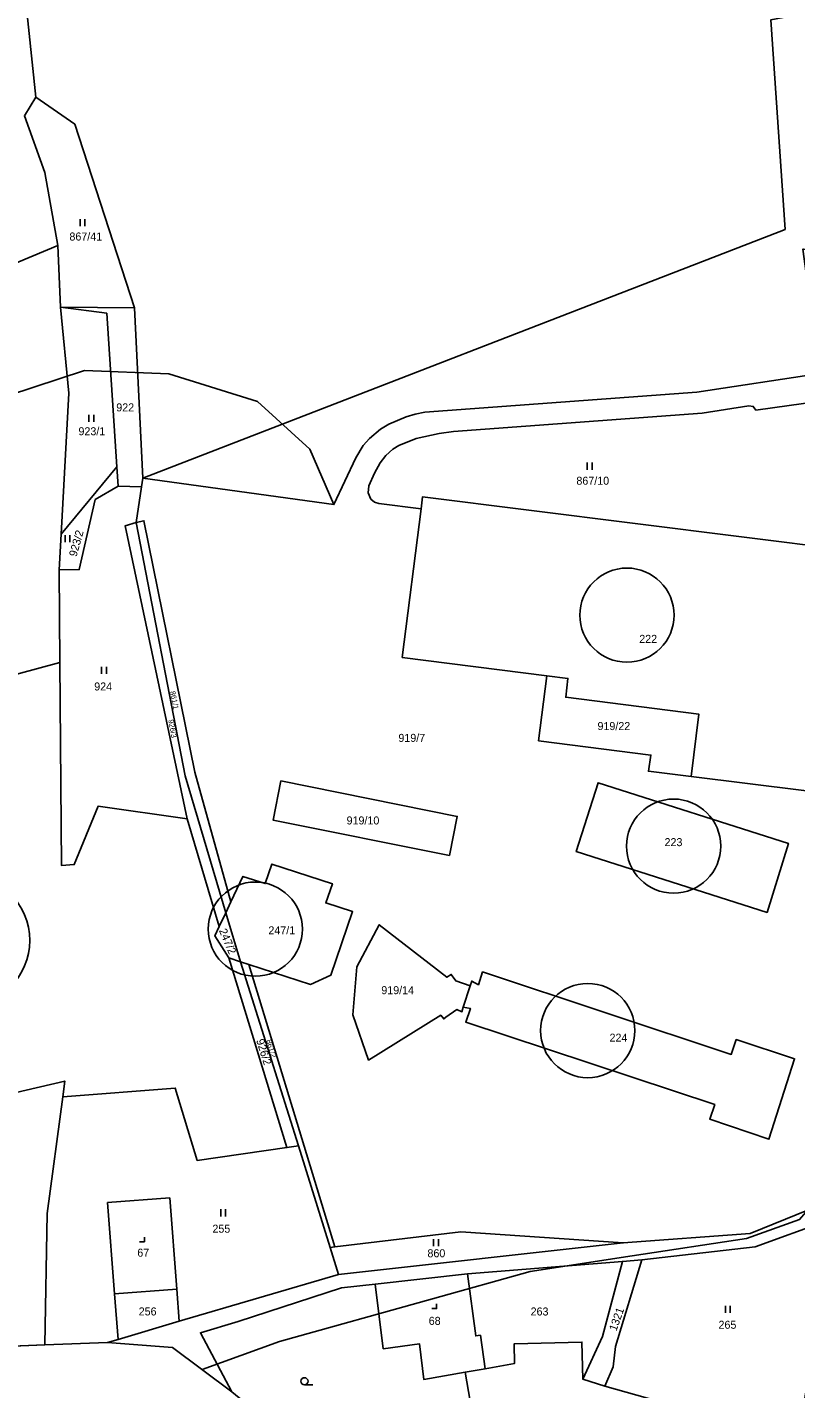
# Model space of a CAD drawing. Extents: x -588699 to -585793, y -1060280 to -1056731.
# Drawn here: x -587820.9 to -587657.7, y -1058097.1 to -1057807.9 of the extents above; entities that cross this region are included whole.
import ezdxf

# ---------------------------------------------------------------- set-up
doc = ezdxf.new("R2010")
doc.units = 0
for name, color, linetype in [('Druh pozemku', 7, 'Continuous'), ('Lesy', 7, 'Continuous'), ('Parcela nároku', 7, 'Continuous'), ('Stavby', 7, 'Continuous'), ('Vnitřní obvod', 7, 'Continuous'), ('Změna katastrální hranice', 7, 'Continuous')]:
    doc.layers.add(name, color=color, linetype=linetype)

msp = doc.modelspace()

# ---------------------------------------------------------------- linework, layer by layer
at = {"layer": 'Druh pozemku'}
for p, q in [((-587809.71, -1057848.65), (-587809.71, -1057850.15)), ((-587808.69, -1057850.15), (-587808.69, -1057848.65)), ((-587807.84, -1057890.22), (-587807.84, -1057891.72)), ((-587806.82, -1057891.72), (-587806.82, -1057890.22)), ((-587702.02, -1057900.36), (-587702.02, -1057901.86)), ((-587700.99, -1057901.86), (-587700.99, -1057900.36)), ((-587812.9, -1057915.78), (-587812.9, -1057917.28)), ((-587811.88, -1057917.28), (-587811.88, -1057915.78)), ((-587805.16, -1057943.73), (-587805.16, -1057945.23)), ((-587804.14, -1057945.23), (-587804.14, -1057943.73)), ((-587779.87, -1058058.98), (-587779.87, -1058060.48)), ((-587778.84, -1058060.48), (-587778.84, -1058058.98)), ((-587734.65, -1058065.31), (-587734.65, -1058066.81)), ((-587733.62, -1058066.81), (-587733.62, -1058065.31)), ((-587672.67, -1058079.47), (-587672.67, -1058080.97)), ((-587671.65, -1058080.97), (-587671.65, -1058079.47)), ((-587760.32, -1058096.26), (-587762.07, -1058096.26))]:
    msp.add_line(p, q, dxfattribs=at)
for points in [[(-587797.08, -1058065.89), (-587796.08, -1058065.89), (-587796.08, -1058064.89)], [(-587735.03, -1058080.08), (-587734.03, -1058080.08), (-587734.03, -1058079.08)]]:
    msp.add_lwpolyline(points, dxfattribs=at)
msp.add_circle((-587762.07, -1058095.51), 0.75, dxfattribs=at)
at = {"layer": 'Lesy'}
for p, q in [((-587838.26, -1058088.66), (-587817.22, -1058087.77)), ((-587817.22, -1058087.77), (-587803.89, -1058087.28)), ((-587803.89, -1058087.28), (-587790.12, -1058088.31)), ((-587790.12, -1058088.31), (-587777.51, -1058097.76))]:
    msp.add_line(p, q, dxfattribs=at)
at = {"layer": 'Parcela nároku'}
for points in [[(-587796.39, -1057903.66), (-587660, -1057850.81), (-587663.03, -1057806.28), (-587581.51, -1057790.72), (-587572.5, -1057845.35), (-587579.79, -1057844.47), (-587588.78, -1057845.68), (-587656.11, -1057855.11), (-587656.13, -1057855.01), (-587656.26, -1057855.02), (-587652.99, -1057878.9), (-587652.62, -1057881.45), (-587678.74, -1057885.4), (-587736.55, -1057889.67), (-587738.54, -1057890.04), (-587740.49, -1057890.61), (-587744.19, -1057892.18), (-587745.96, -1057893.26), (-587748.27, -1057895.21), (-587749.59, -1057896.74), (-587751.19, -1057899.32), (-587755.82, -1057909.27)], [(-587817.19, -1057838.74), (-587821.55, -1057826.67), (-587819.09, -1057822.75), (-587822.22, -1057792.91), (-587898.85, -1057825.76), (-587892.79, -1057843.76), (-587885.17, -1057883.85), (-587814.43, -1057854.23)], [(-587798.19, -1057867.45), (-587810.86, -1057828.46), (-587819.09, -1057822.75), (-587821.55, -1057826.67), (-587817.19, -1057838.74), (-587814.43, -1057854.23), (-587813.86, -1057867.36)], [(-587814.02, -1057942.82), (-587814.18, -1057923.16), (-587813.75, -1057915.55), (-587812.08, -1057885.63), (-587813.86, -1057867.36), (-587814.43, -1057854.23), (-587885.17, -1057883.85), (-587880.28, -1057913.57), (-587882.18, -1057961.3)], [(-587796.39, -1057903.66), (-587798.19, -1057867.45), (-587813.86, -1057867.36), (-587804.07, -1057868.61), (-587801.93, -1057901.23), (-587801.66, -1057905.38), (-587796.67, -1057905.51)], [(-587801.93, -1057901.23), (-587804.07, -1057868.61), (-587813.86, -1057867.36), (-587812.08, -1057885.63), (-587813.75, -1057915.55)], [(-587801.66, -1057905.38), (-587801.93, -1057901.23), (-587813.75, -1057915.55), (-587814.18, -1057923.16), (-587809.92, -1057923.07), (-587806.52, -1057908.19)], [(-587801.66, -1057905.38), (-587796.67, -1057905.51), (-587797.84, -1057913.08), (-587800.15, -1057913.77), (-587787.01, -1057976), (-587805.91, -1057973.34), (-587810.98, -1057985.75), (-587813.68, -1057985.91), (-587814.02, -1057942.82), (-587814.18, -1057923.16), (-587809.92, -1057923.07), (-587806.52, -1057908.19)], [(-587678.31, -1057953.8), (-587679.98, -1057967.03), (-587644.08, -1057971.5), (-587642.43, -1057958.05), (-587641.96, -1057954.24), (-587642.06, -1057953.38), (-587642.08, -1057953.18), (-587646.5, -1057922.65), (-587646.71, -1057918.96), (-587736.98, -1057907.6), (-587737.31, -1057910.17), (-587741.31, -1057941.74), (-587710.62, -1057945.62), (-587706.12, -1057946.19), (-587706.59, -1057950.21)], [(-587797.84, -1057913.08), (-587796.17, -1057912.71), (-587785.36, -1057966.13), (-587777.7, -1057993.69), (-587778.81, -1057996.03), (-587787.44, -1057966.89)], [(-587787.01, -1057976), (-587780.16, -1057998.87), (-587778.81, -1057996.03), (-587787.44, -1057966.89), (-587797.84, -1057913.08), (-587800.15, -1057913.77)], [(-587787.01, -1057976), (-587780.16, -1057998.87), (-587781.12, -1058000.9), (-587778.11, -1058005.58), (-587765.81, -1058045.87), (-587784.84, -1058048.59), (-587789.52, -1058033.22), (-587813.41, -1058035.08), (-587812.97, -1058031.76), (-587869.58, -1058044.93), (-587875.83, -1058033.11), (-587877.91, -1058017.26), (-587868.98, -1058016.13), (-587870.56, -1058004.56), (-587879.42, -1058005.73), (-587880.07, -1058001.83), (-587880.42, -1057997.53), (-587880.67, -1057994.5), (-587881.93, -1057982.97), (-587882.18, -1057961.3), (-587814.02, -1057942.82), (-587813.68, -1057985.91), (-587810.98, -1057985.75), (-587805.91, -1057973.34)], [(-587689.04, -1057965.93), (-587688.51, -1057962.48), (-587712.37, -1057959.45), (-587710.62, -1057945.62), (-587706.12, -1057946.19), (-587706.59, -1057950.21), (-587678.31, -1057953.8), (-587679.98, -1057967.03)], [(-587731.31, -1057983.81), (-587768.75, -1057976.29), (-587767.09, -1057967.97), (-587729.64, -1057975.52)], [(-587767.09, -1057967.97), (-587729.64, -1057975.52), (-587731.31, -1057983.81), (-587768.75, -1057976.29)], [(-587659.3, -1057981.26), (-587699.71, -1057968.38), (-587704.35, -1057982.98), (-587663.85, -1057995.9)], [(-587704.35, -1057982.98), (-587663.85, -1057995.9), (-587659.3, -1057981.26), (-587699.71, -1057968.38)], [(-587775.13, -1057988.28), (-587777.7, -1057993.69), (-587778.81, -1057996.03), (-587775.65, -1058006.38), (-587773.87, -1058006.96), (-587760.83, -1058011.21), (-587756.5, -1058009.25), (-587751.85, -1057995.73), (-587757.54, -1057993.91), (-587756.13, -1057989.83), (-587769.03, -1057985.64), (-587770.39, -1057989.8)], [(-587780.16, -1057998.87), (-587781.12, -1058000.9), (-587778.11, -1058005.58), (-587775.65, -1058006.38), (-587778.81, -1057996.03)], [(-587676, -1058039.86), (-587663.44, -1058044.11), (-587657.99, -1058027), (-587670.39, -1058022.94), (-587671.43, -1058026.08), (-587724.24, -1058008.55), (-587725.15, -1058011.27), (-587726.56, -1058010.51), (-587726.9, -1058011.51), (-587729.94, -1058010.48), (-587730.91, -1058009.07), (-587731.85, -1058009.67), (-587746.18, -1057998.52), (-587750.99, -1058007.5), (-587751.79, -1058017.66), (-587748.45, -1058027.29), (-587733.12, -1058017.75), (-587732.5, -1058018.52), (-587732.05, -1058018.18), (-587729.75, -1058016.55), (-587728.63, -1058017.01), (-587728.37, -1058016.05), (-587726.82, -1058016.31), (-587727.81, -1058019.2), (-587674.96, -1058036.72)], [(-587729.94, -1058010.48), (-587730.91, -1058009.07), (-587731.85, -1058009.67), (-587746.18, -1057998.52), (-587750.99, -1058007.5), (-587751.79, -1058017.66), (-587748.45, -1058027.29), (-587733.12, -1058017.75), (-587732.5, -1058018.52), (-587732.05, -1058018.18), (-587729.75, -1058016.55), (-587728.63, -1058017.01), (-587728.37, -1058016.05), (-587726.9, -1058011.51)], [(-587763.33, -1058045.51), (-587775.65, -1058006.38), (-587778.11, -1058005.58), (-587765.81, -1058045.87)], [(-587773.87, -1058006.96), (-587755.63, -1058066.97), (-587756.61, -1058067.09), (-587763.33, -1058045.51), (-587775.65, -1058006.38)], [(-587674.96, -1058036.72), (-587676, -1058039.86), (-587663.44, -1058044.11), (-587657.99, -1058027), (-587670.39, -1058022.94), (-587671.43, -1058026.08), (-587724.24, -1058008.55), (-587725.15, -1058011.27), (-587726.56, -1058010.51), (-587726.9, -1058011.51), (-587728.37, -1058016.05), (-587726.82, -1058016.31), (-587727.81, -1058019.2)], [(-587813.41, -1058035.08), (-587812.97, -1058031.76), (-587869.58, -1058044.93), (-587865.8, -1058052.07), (-587849.09, -1058062.13), (-587838.26, -1058088.66), (-587817.22, -1058087.77), (-587816.69, -1058059.91)], [(-587802.4, -1058076.93), (-587801.66, -1058086.62), (-587803.89, -1058087.28), (-587817.22, -1058087.77), (-587816.69, -1058059.91), (-587813.41, -1058035.08), (-587789.52, -1058033.22), (-587784.84, -1058048.59), (-587765.81, -1058045.87), (-587763.33, -1058045.51), (-587756.61, -1058067.09), (-587754.83, -1058072.81), (-587788.65, -1058082.78), (-587789.18, -1058075.92), (-587790.68, -1058056.55), (-587803.87, -1058057.56)], [(-587803.87, -1058057.56), (-587790.68, -1058056.55), (-587789.18, -1058075.92), (-587802.4, -1058076.93)], [(-587666.34, -1058066.98), (-587690.45, -1058069.72), (-587696.04, -1058088.13), (-587696.51, -1058092.47), (-587698.26, -1058096.54), (-587684.71, -1058100.39), (-587689.87, -1058118.99), (-587660.3, -1058126.28), (-587654.29, -1058089.61), (-587651.15, -1058061.4)], [(-587728.85, -1058063.8), (-587755.63, -1058066.97), (-587756.61, -1058067.09), (-587754.83, -1058072.81), (-587694.39, -1058066.11)], [(-587694.54, -1058070.05), (-587727.44, -1058072.68), (-587725.71, -1058085.87), (-587724.72, -1058085.73), (-587723.72, -1058092.85), (-587717.48, -1058091.77), (-587717.57, -1058087.57), (-587703.14, -1058087.19), (-587702.97, -1058095.06), (-587698.82, -1058086)], [(-587702.97, -1058095.06), (-587698.82, -1058086), (-587694.54, -1058070.05), (-587690.45, -1058069.72), (-587696.04, -1058088.13), (-587696.51, -1058092.47), (-587698.26, -1058096.54)], [(-587725.71, -1058085.87), (-587724.72, -1058085.73), (-587723.72, -1058092.85), (-587727.96, -1058093.59), (-587736.75, -1058095.11), (-587737.67, -1058087.54), (-587745.35, -1058088.61), (-587747.05, -1058074.89), (-587727.44, -1058072.68)], [(-587789.18, -1058075.92), (-587788.65, -1058082.78), (-587801.66, -1058086.62), (-587802.4, -1058076.93)], [(-587754.2, -1058075.69), (-587776.14, -1058082.82), (-587784.18, -1058085.22), (-587777.51, -1058097.76), (-587749.47, -1058120.61), (-587742.2, -1058107.12), (-587724.91, -1058111.22), (-587727.96, -1058093.59), (-587736.75, -1058095.11), (-587737.67, -1058087.54), (-587745.35, -1058088.61), (-587747.05, -1058074.89)], [(-587698.26, -1058096.54), (-587702.97, -1058095.06), (-587703.14, -1058087.19), (-587717.57, -1058087.57), (-587717.48, -1058091.77), (-587723.72, -1058092.85), (-587727.96, -1058093.59), (-587724.91, -1058111.22), (-587718.02, -1058112.86), (-587711.55, -1058111.74), (-587711.07, -1058114.51), (-587710.29, -1058114.69), (-587709.77, -1058114.08), (-587689.87, -1058118.99), (-587684.71, -1058100.39)]]:
    msp.add_lwpolyline(points, close=True, dxfattribs=at)
for points in [[(-587663.03, -1057806.28), (-587660, -1057850.81), (-587796.39, -1057903.66), (-587798.19, -1057867.45), (-587810.86, -1057828.46), (-587819.09, -1057822.75), (-587822.22, -1057792.91)], [(-587650.19, -1058057.14), (-587667.44, -1058064.14), (-587694.39, -1058066.11), (-587728.85, -1058063.8), (-587755.63, -1058066.97), (-587773.87, -1058006.96), (-587760.83, -1058011.21), (-587756.5, -1058009.25), (-587751.85, -1057995.73), (-587757.54, -1057993.91), (-587756.13, -1057989.83), (-587769.03, -1057985.64), (-587770.39, -1057989.8), (-587775.13, -1057988.28), (-587777.7, -1057993.69), (-587785.36, -1057966.13), (-587796.17, -1057912.71), (-587797.84, -1057913.08), (-587796.67, -1057905.51), (-587796.39, -1057903.66), (-587755.82, -1057909.27), (-587751.19, -1057899.32), (-587749.59, -1057896.74), (-587748.27, -1057895.21), (-587745.96, -1057893.26), (-587744.19, -1057892.18), (-587740.49, -1057890.61), (-587738.54, -1057890.04), (-587736.55, -1057889.67), (-587678.74, -1057885.4), (-587652.62, -1057881.45)], [(-587652.58, -1057887.32), (-587666.22, -1057889.22), (-587666.77, -1057888.43), (-587667.74, -1057888.27), (-587677.64, -1057889.82), (-587730.46, -1057893.72), (-587733.48, -1057894.2), (-587738.36, -1057895.2), (-587742.05, -1057896.7), (-587743.32, -1057897.51), (-587744.78, -1057898.84), (-587746.02, -1057900.38), (-587747.2, -1057902.57), (-587748.42, -1057905.29), (-587748.56, -1057906.76), (-587747.96, -1057908.09), (-587747.21, -1057908.73), (-587746.28, -1057909.05), (-587737.31, -1057910.17), (-587741.31, -1057941.74), (-587710.62, -1057945.62), (-587712.37, -1057959.45), (-587688.51, -1057962.48), (-587689.04, -1057965.93), (-587679.98, -1057967.03), (-587644.08, -1057971.5)], [(-587652.58, -1057887.32), (-587666.22, -1057889.22), (-587666.77, -1057888.43), (-587667.74, -1057888.27), (-587677.64, -1057889.82), (-587730.46, -1057893.72), (-587733.48, -1057894.2), (-587738.36, -1057895.2), (-587742.05, -1057896.7), (-587743.32, -1057897.51), (-587744.78, -1057898.84), (-587746.02, -1057900.38), (-587747.2, -1057902.57), (-587748.42, -1057905.29), (-587748.56, -1057906.76), (-587747.96, -1057908.09), (-587747.21, -1057908.73), (-587746.28, -1057909.05), (-587737.31, -1057910.17), (-587736.98, -1057907.6), (-587646.71, -1057918.96)], [(-587651.15, -1058061.4), (-587666.34, -1058066.98), (-587690.45, -1058069.72), (-587694.54, -1058070.05), (-587727.44, -1058072.68), (-587747.05, -1058074.89), (-587754.2, -1058075.69), (-587776.14, -1058082.82), (-587784.18, -1058085.22), (-587777.51, -1058097.76), (-587790.12, -1058088.31), (-587803.89, -1058087.28), (-587801.66, -1058086.62), (-587788.65, -1058082.78), (-587754.83, -1058072.81), (-587694.39, -1058066.11), (-587667.44, -1058064.14), (-587650.19, -1058057.14)], [(-587838.26, -1058088.66), (-587817.22, -1058087.77), (-587803.89, -1058087.28), (-587790.12, -1058088.31), (-587777.51, -1058097.76)]]:
    msp.add_lwpolyline(points, dxfattribs=at)
at = {"layer": 'Stavby'}
for centre in [(-587693.59, -1057932.76), (-587683.68, -1057981.83), (-587772.51, -1057999.45), (-587701.92, -1058021.02)]:
    msp.add_circle(centre, 10, dxfattribs=at)
at = {"layer": 'Vnitřní obvod'}
for points in [[(-587984.69, -1057777.13), (-587978.14, -1057823.66), (-587974.7, -1057863.91), (-587973.63, -1057890.93), (-587972.95, -1057908.02), (-587971.26, -1057919.27), (-587964.99, -1057927.66), (-587953.51, -1057928.55), (-587874.36, -1057902.42), (-587824.94, -1057886.11), (-587808.77, -1057880.77), (-587790.89, -1057881.51), (-587772.08, -1057887.36), (-587760.97, -1057897.48), (-587755.82, -1057909.27)], [(-587783.82, -1058093.04), (-587767.38, -1058087.04), (-587734.9, -1058078), (-587714.18, -1058072.23), (-587692.48, -1058068.9), (-587668.23, -1058065.18), (-587656.94, -1058061.16), (-587651.59, -1058054.92), (-587649.31, -1058045.11), (-587647.4, -1058036.91), (-587639.95, -1058012.99)]]:
    msp.add_lwpolyline(points, dxfattribs=at)
at = {"layer": 'Změna katastrální hranice'}
msp.add_circle((-587834.33, -1058001.85), 13.93, dxfattribs=at)

# ---------------------------------------------------------------- texts
at = {"layer": 'Parcela nároku'}
for s, p in [('867/41', (-587811.99, -1057853.17)), ('922', (-587802.04, -1057889.47)), ('923/1', (-587810.07, -1057894.54)), ('867/10', (-587704.33, -1057905.05)), ('222', (-587690.98, -1057938.65)), ('924', (-587806.72, -1057948.76)), ('919/22', (-587699.85, -1057957.17)), ('919/7', (-587742.13, -1057959.68)), ('919/10', (-587753.13, -1057977.22)), ('223', (-587685.61, -1057981.83)), ('247/1', (-587769.74, -1058000.57)), ('919/14', (-587745.76, -1058013.28)), ('224', (-587697.29, -1058023.37)), ('255', (-587781.62, -1058063.95)), ('67', (-587797.57, -1058069.05)), ('860', (-587735.96, -1058069.17)), ('256', (-587797.28, -1058081.53)), ('263', (-587714.05, -1058081.54)), ('68', (-587735.69, -1058083.53)), ('265', (-587674.15, -1058084.36))]:
    msp.add_text(s, height=1.7, dxfattribs=at).set_placement(p)
for s, height, rotation, p in [('923/2', 1.7, 74.2822, (-587810.49, -1057920.46)), ('861/1', 1.14, 281.6033, (-587790.66, -1057949)), ('926/3', 1.14, 279.7791, (-587790.99, -1057955.03)), ('247/2', 1.7, 292.9378, (-587780.26, -1057999.75)), ('926/2', 1.7, 287.5478, (-587772.35, -1058023.08)), ('861/2', 1.14, 286.2183, (-587770.21, -1058023.1)), ('1321', 1.7, 70.515, (-587695.84, -1058084.98))]:
    msp.add_text(s, height=height, rotation=rotation, dxfattribs=at).set_placement(p)

doc.saveas('drawing.dxf')
